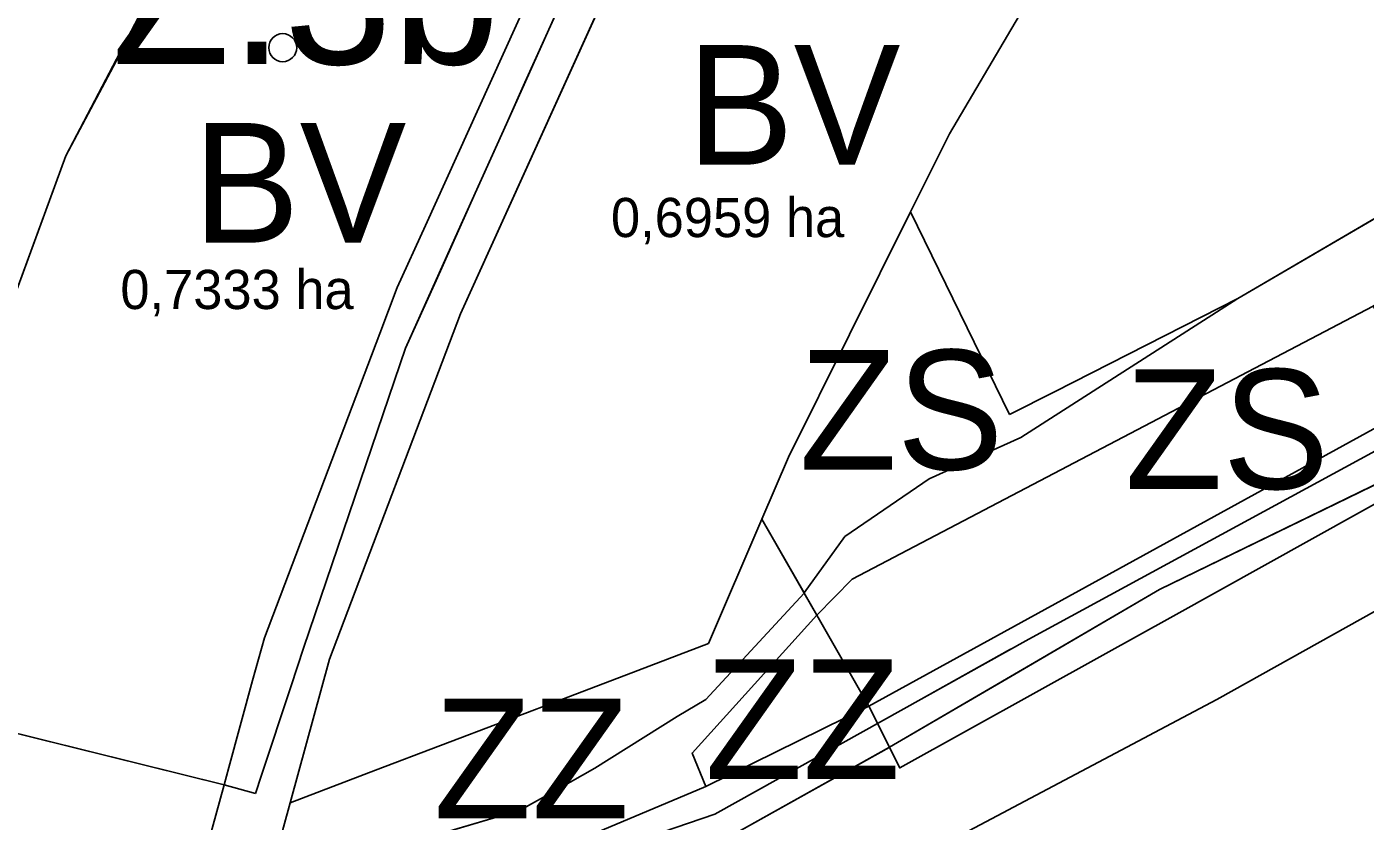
# Model space of a CAD drawing. Extents: x -555509 to -553005, y -1186756 to -1182560.
# Drawn here: x -554876.1 to -554719.5, y -1185487.3 to -1185394.3 of the extents above; entities that cross this region are included whole.
import ezdxf

# ---------------------------------------------------------------- set-up
doc = ezdxf.new("R2010")
doc.units = 0
for name, color, linetype in [('Level 15', 7, 'Continuous'), ('Level 26', 7, 'Continuous'), ('Level 29', 7, 'Continuous'), ('Level 31', 7, 'Continuous'), ('Level 36', 7, 'Continuous'), ('Level 4', 7, 'Continuous'), ('Level 46', 7, 'Continuous'), ('Level 52', 7, 'Continuous'), ('Level 56', 7, 'Continuous'), ('Level 59', 7, 'Continuous'), ('Level 6', 7, 'Continuous'), ('Level 63', 7, 'Continuous'), ('navrh_BV', 7, 'Continuous'), ('OBRYS_PLOCH', 7, 'Continuous'), ('stav_AP', 7, 'Continuous'), ('stav_BV', 7, 'Continuous'), ('stav_DS', 7, 'Continuous'), ('stav_PU', 7, 'Continuous'), ('stav_WT', 7, 'Continuous'), ('stav_ZS', 7, 'Continuous'), ('stav_ZZ', 7, 'Continuous')]:
    doc.layers.add(name, color=color, linetype=linetype)

msp = doc.modelspace()

# ---------------------------------------------------------------- linework, layer by layer
at = {"layer": 'Level 15'}
for p, q in [((-554807.68, -1185369.52), (-554823.22, -1185403.79)), ((-554819.98, -1185405.63), (-554804.53, -1185371.26)), ((-554823.22, -1185403.79), (-554829.45, -1185417.54)), ((-554825.61, -1185418.17), (-554819.98, -1185405.63)), ((-554831.78, -1185431.89), (-554825.61, -1185418.17)), ((-554834.79, -1185430.19), (-554848.3, -1185465.81)), ((-554848.3, -1185465.81), (-554849.67, -1185470.78)), ((-554849.67, -1185470.78), (-554852.46, -1185480.97)), ((-554848.63, -1185481.86), (-554845.21, -1185471.52)), ((-554852.47, -1185480.98), (-554853.01, -1185482.98)), ((-554852.46, -1185480.97), (-554852.47, -1185480.98)), ((-554853.01, -1185482.98), (-554849.33, -1185483.99)), ((-554849.33, -1185483.99), (-554848.63, -1185481.86))]:
    msp.add_line(p, q, dxfattribs=at)
for points in [[(-554706.82, -1185409.97), (-554734.36, -1185426.09)], [(-554829.45, -1185417.54), (-554832.74, -1185424.8), (-554834.79, -1185430.19)], [(-554783.65, -1185463.15), (-554779.51, -1185458.92), (-554718.55, -1185426.98), (-554710.64, -1185420.81)], [(-554734.36, -1185426.09), (-554759.77, -1185442.35), (-554770.52, -1185447.18), (-554780.36, -1185453.92), (-554785.14, -1185460.54)], [(-554845.21, -1185471.52), (-554843.68, -1185466.9), (-554831.78, -1185431.89)], [(-554785.14, -1185460.54), (-554785.14, -1185460.55)], [(-554785.14, -1185460.55), (-554783.65, -1185463.15)]]:
    msp.add_lwpolyline(points, dxfattribs=at)
at = {"layer": 'Level 26'}
for p, q in [((-554783.65, -1185463.15), (-554785.14, -1185460.55)), ((-554796.62, -1185473), (-554799.99, -1185474.98)), ((-554810.27, -1185488.94), (-554796.64, -1185483.19))]:
    msp.add_line(p, q, dxfattribs=at)
for points in [[(-554785.14, -1185460.55), (-554785.14, -1185460.55), (-554796.62, -1185473)], [(-554796.64, -1185483.19), (-554798.25, -1185479.27), (-554783.65, -1185463.15)], [(-554799.99, -1185474.98), (-554809.61, -1185481.05), (-554813.97, -1185483.5), (-554818.35, -1185485.97), (-554839.68, -1185492.24)]]:
    msp.add_lwpolyline(points, dxfattribs=at)
at = {"layer": 'Level 31'}
for points in [[(-554445.49, -1185223.21), (-554454.96, -1185233.2), (-554483.05, -1185256.78), (-554490.83, -1185263.4), (-554522.76, -1185291.29), (-554542.15, -1185304.6), (-554577.54, -1185334.32), (-554633.5, -1185381.96), (-554668, -1185411.5), (-554681.46, -1185422.71), (-554708.78, -1185438.76), (-554758.85, -1185465.95), (-554795.57, -1185486.43), (-554821.6, -1185495.33), (-554849.36, -1185501.68)], [(-554771.8, -1185473.17), (-554760.97, -1185467.13)]]:
    msp.add_lwpolyline(points, dxfattribs=at)
at = {"layer": 'Level 36'}
for points in [[(-554841.76, -1185353.38), (-554871.53, -1185409.38), (-554894.36, -1185471.66), (-554888.92, -1185474.12), (-554853.01, -1185482.98), (-554857.96, -1185501.02), (-554854.76, -1185500.41), (-554849, -1185498.59), (-554849.65, -1185504.21), (-554807.22, -1185493.38), (-554794.19, -1185489.23), (-554775.16, -1185478.6), (-554760.96, -1185470.31)], [(-554760.96, -1185470.31), (-554743.55, -1185460.15), (-554715.8, -1185446.65), (-554699.63, -1185435.59), (-554679.72, -1185425.57), (-554661.85, -1185409.57), (-554647.54, -1185397.43), (-554646.64, -1185396.65), (-554644.47, -1185394.78)]]:
    msp.add_lwpolyline(points, dxfattribs=at)
at = {"layer": 'Level 4'}
msp.add_circle((-554846.15, -1185396.73), 1.64, dxfattribs=at)
at = {"layer": 'Level 52'}
msp.add_lwpolyline([(-554715.19, -1185316.37), (-554721.98, -1185328.15), (-554728.42, -1185339.33), (-554731.79, -1185345.18), (-554734.88, -1185350.42), (-554742.18, -1185362.81), (-554744.55, -1185366.82), (-554747.05, -1185371.06), (-554752.81, -1185380.83), (-554760.45, -1185393.79), (-554768.14, -1185406.83), (-554772.69, -1185415.93), (-554786.97, -1185444.66), (-554790.07, -1185451.89), (-554783.65, -1185463.15), (-554777.58, -1185473.79), (-554773.94, -1185481.01), (-554750.17, -1185467.82), (-554741.93, -1185463.25), (-554714.96, -1185448.24), (-554698.05, -1185438.6)], dxfattribs=at)
at = {"layer": 'Level 56'}
for p, q in [((-554833.18, -1185336.15), (-554871.53, -1185409.38)), ((-554791.18, -1185352.5), (-554825.35, -1185427.87)), ((-554823.22, -1185403.79), (-554807.68, -1185369.52)), ((-554768.14, -1185406.83), (-554760.45, -1185393.79)), ((-554829.45, -1185417.54), (-554823.22, -1185403.79)), ((-554772.69, -1185415.93), (-554768.14, -1185406.83)), ((-554871.53, -1185409.38), (-554894.36, -1185471.66)), ((-554786.97, -1185444.66), (-554772.69, -1185415.93)), ((-554832.74, -1185424.8), (-554829.45, -1185417.54)), ((-554834.79, -1185430.19), (-554832.74, -1185424.8)), ((-554825.35, -1185427.87), (-554840.69, -1185468.29)), ((-554848.3, -1185465.81), (-554834.79, -1185430.19)), ((-554790.07, -1185451.89), (-554786.97, -1185444.66)), ((-554796.32, -1185466.44), (-554790.07, -1185451.89)), ((-554790.07, -1185451.89), (-554790.07, -1185451.89)), ((-554849.67, -1185470.78), (-554848.3, -1185465.81)), ((-554804.61, -1185469.6), (-554796.32, -1185466.44)), ((-554840.69, -1185468.29), (-554845.3, -1185485.1)), ((-554812.49, -1185472.6), (-554804.61, -1185469.6)), ((-554852.46, -1185480.97), (-554849.67, -1185470.78)), ((-554835.3, -1185481.29), (-554812.49, -1185472.6)), ((-554888.92, -1185474.12), (-554853.01, -1185482.98)), ((-554853.01, -1185482.98), (-554852.47, -1185480.98)), ((-554852.47, -1185480.98), (-554852.46, -1185480.97)), ((-554845.3, -1185485.1), (-554835.3, -1185481.29))]:
    msp.add_line(p, q, dxfattribs=at)
at = {"layer": 'Level 6'}
msp.add_lwpolyline([(-554715.19, -1185316.37), (-554721.98, -1185328.15), (-554728.42, -1185339.33), (-554731.79, -1185345.18), (-554734.88, -1185350.42), (-554742.18, -1185362.81), (-554744.55, -1185366.82), (-554747.05, -1185371.06), (-554752.81, -1185380.83), (-554760.45, -1185393.79), (-554768.14, -1185406.83), (-554772.69, -1185415.93), (-554786.97, -1185444.66), (-554790.07, -1185451.89), (-554783.65, -1185463.15), (-554777.58, -1185473.79), (-554773.94, -1185481.01), (-554750.17, -1185467.82), (-554741.93, -1185463.25), (-554714.96, -1185448.24), (-554698.05, -1185438.6)], dxfattribs=at)
at = {"layer": 'navrh_BV'}
for p, q in [((-554833.18, -1185336.15), (-554871.53, -1185409.38)), ((-554833.18, -1185336.15), (-554871.53, -1185409.38)), ((-554791.18, -1185352.5), (-554825.35, -1185427.87)), ((-554791.18, -1185352.5), (-554825.35, -1185427.87)), ((-554791.18, -1185352.5), (-554825.35, -1185427.87)), ((-554823.22, -1185403.79), (-554807.68, -1185369.52)), ((-554823.22, -1185403.79), (-554807.68, -1185369.52)), ((-554768.14, -1185406.83), (-554760.45, -1185393.79)), ((-554768.14, -1185406.83), (-554760.45, -1185393.79)), ((-554768.14, -1185406.83), (-554760.45, -1185393.79)), ((-554829.45, -1185417.54), (-554823.22, -1185403.79)), ((-554829.45, -1185417.54), (-554823.22, -1185403.79)), ((-554772.69, -1185415.93), (-554768.14, -1185406.83)), ((-554772.69, -1185415.93), (-554768.14, -1185406.83)), ((-554772.69, -1185415.93), (-554768.14, -1185406.83)), ((-554786.97, -1185444.66), (-554772.69, -1185415.93)), ((-554786.97, -1185444.66), (-554772.69, -1185415.93)), ((-554786.97, -1185444.66), (-554772.69, -1185415.93)), ((-554832.74, -1185424.8), (-554829.45, -1185417.54)), ((-554834.79, -1185430.19), (-554832.74, -1185424.8)), ((-554825.35, -1185427.87), (-554840.69, -1185468.29)), ((-554825.35, -1185427.87), (-554840.69, -1185468.29)), ((-554825.35, -1185427.87), (-554840.69, -1185468.29)), ((-554848.3, -1185465.81), (-554834.79, -1185430.19)), ((-554848.3, -1185465.81), (-554834.79, -1185430.19)), ((-554790.07, -1185451.89), (-554786.97, -1185444.66)), ((-554790.07, -1185451.89), (-554786.97, -1185444.66)), ((-554790.07, -1185451.89), (-554786.97, -1185444.66)), ((-554796.32, -1185466.44), (-554790.07, -1185451.89)), ((-554796.32, -1185466.44), (-554790.07, -1185451.89)), ((-554796.32, -1185466.44), (-554790.07, -1185451.89)), ((-554790.07, -1185451.89), (-554790.07, -1185451.89)), ((-554790.07, -1185451.89), (-554790.07, -1185451.89)), ((-554790.07, -1185451.89), (-554790.07, -1185451.89)), ((-554849.67, -1185470.78), (-554848.3, -1185465.81)), ((-554849.67, -1185470.78), (-554848.3, -1185465.81)), ((-554804.61, -1185469.6), (-554796.32, -1185466.44)), ((-554804.61, -1185469.6), (-554796.32, -1185466.44)), ((-554804.61, -1185469.6), (-554796.32, -1185466.44)), ((-554840.69, -1185468.29), (-554845.3, -1185485.1)), ((-554840.69, -1185468.29), (-554845.3, -1185485.1)), ((-554840.69, -1185468.29), (-554845.3, -1185485.1)), ((-554812.49, -1185472.6), (-554804.61, -1185469.6)), ((-554812.49, -1185472.6), (-554804.61, -1185469.6)), ((-554812.49, -1185472.6), (-554804.61, -1185469.6)), ((-554852.46, -1185480.97), (-554849.67, -1185470.78)), ((-554852.46, -1185480.97), (-554849.67, -1185470.78)), ((-554835.3, -1185481.29), (-554812.49, -1185472.6)), ((-554835.3, -1185481.29), (-554812.49, -1185472.6)), ((-554835.3, -1185481.29), (-554812.49, -1185472.6)), ((-554888.92, -1185474.12), (-554853.01, -1185482.98)), ((-554888.92, -1185474.12), (-554853.01, -1185482.98)), ((-554853.01, -1185482.98), (-554852.47, -1185480.98)), ((-554853.01, -1185482.98), (-554852.47, -1185480.98)), ((-554852.47, -1185480.98), (-554852.46, -1185480.97)), ((-554852.47, -1185480.98), (-554852.46, -1185480.97)), ((-554845.3, -1185485.1), (-554835.3, -1185481.29)), ((-554845.3, -1185485.1), (-554835.3, -1185481.29)), ((-554845.3, -1185485.1), (-554835.3, -1185481.29))]:
    msp.add_line(p, q, dxfattribs=at)
for points in [[(-554871.53, -1185409.38), (-554894.36, -1185471.66), (-554888.92, -1185474.12)], [(-554871.53, -1185409.38), (-554894.36, -1185471.66), (-554888.92, -1185474.12)], [(-554834.79, -1185430.19), (-554832.74, -1185424.8), (-554829.45, -1185417.54)]]:
    msp.add_lwpolyline(points, dxfattribs=at)
at = {"layer": 'OBRYS_PLOCH'}
for p, q in [((-554833.18, -1185336.15), (-554871.53, -1185409.38)), ((-554825.35, -1185427.87), (-554791.18, -1185352.5)), ((-554791.18, -1185352.5), (-554825.35, -1185427.87)), ((-554807.68, -1185369.52), (-554823.22, -1185403.79)), ((-554823.22, -1185403.79), (-554807.68, -1185369.52)), ((-554768.14, -1185406.83), (-554760.45, -1185393.79)), ((-554823.22, -1185403.79), (-554829.45, -1185417.54)), ((-554829.45, -1185417.54), (-554823.22, -1185403.79)), ((-554772.69, -1185415.93), (-554768.14, -1185406.83)), ((-554786.97, -1185444.66), (-554772.69, -1185415.93)), ((-554761.09, -1185439.66), (-554772.69, -1185415.93)), ((-554772.69, -1185415.93), (-554761.09, -1185439.66)), ((-554829.45, -1185417.54), (-554832.74, -1185424.8)), ((-554832.74, -1185424.8), (-554829.45, -1185417.54)), ((-554832.74, -1185424.8), (-554834.79, -1185430.19)), ((-554834.79, -1185430.19), (-554832.74, -1185424.8)), ((-554840.69, -1185468.29), (-554825.35, -1185427.87)), ((-554825.35, -1185427.87), (-554840.69, -1185468.29)), ((-554834.79, -1185430.19), (-554848.3, -1185465.81)), ((-554848.3, -1185465.81), (-554834.79, -1185430.19)), ((-554790.07, -1185451.89), (-554786.97, -1185444.66)), ((-554715.8, -1185446.65), (-554743.55, -1185460.15)), ((-554796.32, -1185466.44), (-554790.07, -1185451.89)), ((-554790.07, -1185451.89), (-554790.07, -1185451.89)), ((-554783.65, -1185463.15), (-554785.14, -1185460.55)), ((-554743.55, -1185460.15), (-554775.16, -1185478.6)), ((-554718.03, -1185462.53), (-554736.83, -1185473)), ((-554783.65, -1185463.15), (-554798.25, -1185479.27)), ((-554798.25, -1185479.27), (-554783.65, -1185463.15)), ((-554777.58, -1185473.79), (-554783.65, -1185463.15)), ((-554848.3, -1185465.81), (-554849.67, -1185470.78)), ((-554849.67, -1185470.78), (-554848.3, -1185465.81)), ((-554804.61, -1185469.6), (-554796.32, -1185466.44)), ((-554845.3, -1185485.1), (-554840.69, -1185468.29)), ((-554840.69, -1185468.29), (-554845.3, -1185485.1)), ((-554812.49, -1185472.6), (-554804.61, -1185469.6)), ((-554849.67, -1185470.78), (-554852.46, -1185480.97)), ((-554852.46, -1185480.97), (-554849.67, -1185470.78)), ((-554835.3, -1185481.29), (-554812.49, -1185472.6)), ((-554796.62, -1185473), (-554799.99, -1185474.98)), ((-554736.83, -1185473), (-554769.17, -1185490.14)), ((-554888.92, -1185474.12), (-554853.01, -1185482.98)), ((-554777.58, -1185473.79), (-554796.64, -1185483.19)), ((-554796.64, -1185483.19), (-554798.25, -1185479.27)), ((-554852.47, -1185480.98), (-554853.01, -1185482.98)), ((-554853.01, -1185482.98), (-554852.47, -1185480.98)), ((-554852.46, -1185480.97), (-554852.47, -1185480.98)), ((-554852.47, -1185480.98), (-554852.46, -1185480.97)), ((-554845.3, -1185485.1), (-554835.3, -1185481.29)), ((-554853.01, -1185482.98), (-554856.89, -1185497.13)), ((-554813.97, -1185483.5), (-554818.35, -1185485.97)), ((-554847.55, -1185493.29), (-554845.3, -1185485.1)), ((-554818.35, -1185485.97), (-554839.68, -1185492.24))]:
    msp.add_line(p, q, dxfattribs=at)
for points in [[(-554694.99, -1185274.23), (-554703.22, -1185292.14), (-554708.82, -1185304.31), (-554711.08, -1185309.23), (-554715.19, -1185316.37), (-554721.98, -1185328.15), (-554728.42, -1185339.33), (-554731.79, -1185345.18), (-554734.88, -1185350.42), (-554742.18, -1185362.81), (-554744.55, -1185366.82), (-554747.05, -1185371.06), (-554752.81, -1185380.83), (-554760.45, -1185393.79), (-554768.14, -1185406.83), (-554772.69, -1185415.93)], [(-554761.09, -1185439.66), (-554755.74, -1185436.95), (-554734.36, -1185426.09), (-554706.82, -1185409.97), (-554695.2, -1185393.65), (-554687.71, -1185383.13), (-554683.21, -1185365.38), (-554680, -1185352.72), (-554676.78, -1185340.05), (-554673.54, -1185327.25), (-554670.31, -1185314.54), (-554667.06, -1185301.73), (-554660.25, -1185284.19)], [(-554871.53, -1185409.38), (-554894.36, -1185471.66), (-554888.92, -1185474.12)], [(-554772.69, -1185415.93), (-554786.97, -1185444.66), (-554790.07, -1185451.89), (-554785.14, -1185460.54)], [(-554770.52, -1185447.18), (-554759.77, -1185442.35), (-554734.36, -1185426.09)], [(-554734.36, -1185426.09), (-554755.74, -1185436.95), (-554761.09, -1185439.66)], [(-554711.78, -1185437.68), (-554718.55, -1185426.98), (-554779.51, -1185458.92), (-554783.65, -1185463.15), (-554777.58, -1185473.79), (-554711.78, -1185437.68)], [(-554698.96, -1185430.19), (-554711.78, -1185437.68), (-554777.58, -1185473.79)], [(-554795.98, -1185504.29), (-554788.44, -1185500.22), (-554769.17, -1185490.14), (-554736.83, -1185473), (-554718.03, -1185462.53), (-554709.87, -1185457.99), (-554692.49, -1185449.24), (-554684.1, -1185443.27)], [(-554775.16, -1185478.6), (-554743.55, -1185460.15), (-554715.8, -1185446.65)], [(-554785.14, -1185460.54), (-554780.36, -1185453.92), (-554770.52, -1185447.18)], [(-554785.14, -1185460.55), (-554785.14, -1185460.55), (-554796.62, -1185473)], [(-554799.99, -1185474.98), (-554809.61, -1185481.05), (-554813.97, -1185483.5)], [(-554798.25, -1185479.27), (-554796.64, -1185483.19), (-554777.58, -1185473.79)], [(-554794.19, -1185489.23), (-554775.19, -1185478.62), (-554775.16, -1185478.6)], [(-554775.16, -1185478.6), (-554775.19, -1185478.62), (-554794.19, -1185489.23)], [(-554796.64, -1185483.19), (-554810.27, -1185488.94), (-554821.46, -1185493.59), (-554849, -1185498.59), (-554849.65, -1185504.21)], [(-554821.46, -1185493.59), (-554810.27, -1185488.94), (-554796.64, -1185483.19)]]:
    msp.add_lwpolyline(points, dxfattribs=at)
at = {"layer": 'stav_AP'}
for p, q in [((-554823.22, -1185403.79), (-554807.68, -1185369.52)), ((-554804.53, -1185371.26), (-554819.98, -1185405.63)), ((-554817.8, -1185400.8), (-554811.49, -1185386.76)), ((-554819.98, -1185405.63), (-554817.8, -1185400.8)), ((-554829.45, -1185417.54), (-554823.22, -1185403.79)), ((-554819.98, -1185405.63), (-554825.61, -1185418.17)), ((-554825.61, -1185418.17), (-554831.78, -1185431.89)), ((-554831.78, -1185431.89), (-554828.21, -1185423.96)), ((-554848.3, -1185465.81), (-554834.79, -1185430.19)), ((-554849.67, -1185470.78), (-554848.3, -1185465.81)), ((-554852.46, -1185480.97), (-554849.67, -1185470.78)), ((-554853.01, -1185482.98), (-554852.47, -1185480.98)), ((-554852.47, -1185480.98), (-554852.46, -1185480.97)), ((-554856.89, -1185497.13), (-554853.01, -1185482.98))]:
    msp.add_line(p, q, dxfattribs=at)
for points in [[(-554828.21, -1185423.96), (-554823.62, -1185413.75), (-554819.98, -1185405.63)], [(-554834.79, -1185430.19), (-554832.74, -1185424.8), (-554829.45, -1185417.54)], [(-554709.87, -1185457.99), (-554718.03, -1185462.53), (-554736.83, -1185473), (-554769.17, -1185490.14), (-554788.44, -1185500.22)]]:
    msp.add_lwpolyline(points, dxfattribs=at)
at = {"layer": 'stav_BV'}
msp.add_line((-554772.69, -1185415.93), (-554761.09, -1185439.66), dxfattribs=at)
for points in [[(-554694.99, -1185274.23), (-554703.22, -1185292.14), (-554708.82, -1185304.31), (-554711.08, -1185309.23), (-554715.19, -1185316.37), (-554721.98, -1185328.15), (-554728.42, -1185339.33), (-554731.79, -1185345.18), (-554734.88, -1185350.42), (-554742.18, -1185362.81), (-554744.55, -1185366.82), (-554747.05, -1185371.06), (-554752.81, -1185380.83), (-554760.45, -1185393.79), (-554768.14, -1185406.83), (-554772.69, -1185415.93)], [(-554761.09, -1185439.66), (-554755.74, -1185436.95), (-554734.36, -1185426.09), (-554706.82, -1185409.97), (-554695.2, -1185393.65), (-554687.71, -1185383.13), (-554683.21, -1185365.38), (-554680, -1185352.72), (-554676.78, -1185340.05), (-554673.54, -1185327.25), (-554670.31, -1185314.54), (-554667.06, -1185301.73), (-554660.25, -1185284.19)]]:
    msp.add_lwpolyline(points, dxfattribs=at)
at = {"layer": 'stav_DS'}
for p, q in [((-554715.8, -1185446.65), (-554743.55, -1185460.15)), ((-554743.55, -1185460.15), (-554775.16, -1185478.6))]:
    msp.add_line(p, q, dxfattribs=at)
for points in [[(-554769.17, -1185490.14), (-554736.83, -1185473), (-554718.03, -1185462.53)], [(-554775.16, -1185478.6), (-554775.19, -1185478.62), (-554794.19, -1185489.23)]]:
    msp.add_lwpolyline(points, dxfattribs=at)
at = {"layer": 'stav_PU'}
for p, q in [((-554825.35, -1185427.87), (-554791.18, -1185352.5)), ((-554807.68, -1185369.52), (-554823.22, -1185403.79)), ((-554819.98, -1185405.63), (-554804.53, -1185371.26)), ((-554811.49, -1185386.76), (-554817.8, -1185400.8)), ((-554817.8, -1185400.8), (-554819.98, -1185405.63)), ((-554823.22, -1185403.79), (-554829.45, -1185417.54)), ((-554825.61, -1185418.17), (-554819.98, -1185405.63)), ((-554819.98, -1185405.63), (-554823.62, -1185413.75)), ((-554706.82, -1185409.97), (-554734.36, -1185426.09)), ((-554831.78, -1185431.89), (-554825.61, -1185418.17)), ((-554840.69, -1185468.29), (-554825.35, -1185427.87)), ((-554834.79, -1185430.19), (-554848.3, -1185465.81)), ((-554715.8, -1185446.65), (-554743.55, -1185460.15)), ((-554785.14, -1185460.54), (-554785.14, -1185460.55)), ((-554785.14, -1185460.55), (-554783.65, -1185463.15)), ((-554743.55, -1185460.15), (-554775.16, -1185478.6)), ((-554848.3, -1185465.81), (-554849.67, -1185470.78)), ((-554845.3, -1185485.1), (-554840.69, -1185468.29)), ((-554849.67, -1185470.78), (-554852.46, -1185480.97)), ((-554775.16, -1185478.6), (-554773.94, -1185481.01)), ((-554852.47, -1185480.98), (-554853.01, -1185482.98)), ((-554852.46, -1185480.97), (-554852.47, -1185480.98)), ((-554853.01, -1185482.98), (-554856.89, -1185497.13)), ((-554847.55, -1185493.29), (-554845.3, -1185485.1))]:
    msp.add_line(p, q, dxfattribs=at)
for points in [[(-554823.62, -1185413.75), (-554828.21, -1185423.96), (-554831.78, -1185431.89)], [(-554829.45, -1185417.54), (-554832.74, -1185424.8), (-554834.79, -1185430.19)], [(-554783.65, -1185463.15), (-554779.51, -1185458.92), (-554718.55, -1185426.98), (-554710.64, -1185420.81)], [(-554734.36, -1185426.09), (-554759.77, -1185442.35), (-554770.52, -1185447.18), (-554780.36, -1185453.92), (-554785.14, -1185460.54)], [(-554773.94, -1185481.01), (-554750.17, -1185467.82), (-554741.93, -1185463.25), (-554714.96, -1185448.24), (-554698.05, -1185438.6)]]:
    msp.add_lwpolyline(points, dxfattribs=at)
at = {"layer": 'stav_WT'}
msp.add_line((-554777.58, -1185473.79), (-554796.64, -1185483.19), dxfattribs=at)
for points in [[(-554698.96, -1185430.19), (-554711.78, -1185437.68), (-554777.58, -1185473.79)], [(-554775.16, -1185478.6), (-554743.55, -1185460.15), (-554715.8, -1185446.65)], [(-554794.19, -1185489.23), (-554775.19, -1185478.62), (-554775.16, -1185478.6)], [(-554796.64, -1185483.19), (-554810.27, -1185488.94), (-554821.46, -1185493.59), (-554849, -1185498.59), (-554849.65, -1185504.21)]]:
    msp.add_lwpolyline(points, dxfattribs=at)
at = {"layer": 'stav_ZS'}
msp.add_line((-554761.09, -1185439.66), (-554772.69, -1185415.93), dxfattribs=at)
for points in [[(-554772.69, -1185415.93), (-554786.97, -1185444.66), (-554790.07, -1185451.89), (-554785.14, -1185460.54)], [(-554770.52, -1185447.18), (-554759.77, -1185442.35), (-554734.36, -1185426.09)], [(-554734.36, -1185426.09), (-554755.74, -1185436.95), (-554761.09, -1185439.66)], [(-554711.78, -1185437.68), (-554718.55, -1185426.98), (-554779.51, -1185458.92), (-554783.65, -1185463.15), (-554777.58, -1185473.79), (-554711.78, -1185437.68)], [(-554785.14, -1185460.54), (-554780.36, -1185453.92), (-554770.52, -1185447.18)]]:
    msp.add_lwpolyline(points, dxfattribs=at)
at = {"layer": 'stav_ZZ'}
for p, q in [((-554790.07, -1185451.89), (-554796.32, -1185466.44)), ((-554785.14, -1185460.54), (-554790.07, -1185451.89)), ((-554785.14, -1185460.55), (-554785.14, -1185460.54)), ((-554783.65, -1185463.15), (-554798.25, -1185479.27)), ((-554777.58, -1185473.79), (-554783.65, -1185463.15)), ((-554796.32, -1185466.44), (-554804.61, -1185469.6)), ((-554804.61, -1185469.6), (-554812.49, -1185472.6)), ((-554812.49, -1185472.6), (-554835.3, -1185481.29)), ((-554799.99, -1185474.98), (-554796.62, -1185473)), ((-554835.3, -1185481.29), (-554845.3, -1185485.1)), ((-554845.3, -1185485.1), (-554847.55, -1185493.29))]:
    msp.add_line(p, q, dxfattribs=at)
for points in [[(-554796.62, -1185473), (-554785.14, -1185460.55), (-554785.14, -1185460.55)], [(-554839.68, -1185492.24), (-554818.35, -1185485.97), (-554813.97, -1185483.5), (-554809.61, -1185481.05), (-554799.99, -1185474.98)], [(-554798.25, -1185479.27), (-554796.64, -1185483.19), (-554777.58, -1185473.79)]]:
    msp.add_lwpolyline(points, dxfattribs=at)

# ---------------------------------------------------------------- texts
at = {"layer": 'Level 29'}
for s, p in [('0,6959 ha', (-554807.74, -1185418.9)), ('0,7333 ha', (-554865.15, -1185427.32))]:
    msp.add_text(s, height=4.588, dxfattribs=at).set_placement(p)
at = {"layer": 'Level 46'}
msp.add_text('Z.3b', height=17, dxfattribs=at).set_placement((-554866.2, -1185398.66))
at = {"layer": 'Level 59'}
for s, p in [('ZS', (-554785.72, -1185446.1)), ('ZS', (-554747.6, -1185448.36)), ('ZZ', (-554796.74, -1185482.32)), ('ZZ', (-554828.48, -1185486.9))]:
    msp.add_text(s, height=14, dxfattribs=at).set_placement(p)
at = {"layer": 'Level 63'}
for p in [(-554798.84, -1185410.43), (-554798.84, -1185410.43), (-554798.84, -1185410.43), (-554856.66, -1185419.55)]:
    msp.add_text('BV', height=14, dxfattribs=at).set_placement(p)

doc.saveas('drawing.dxf')
